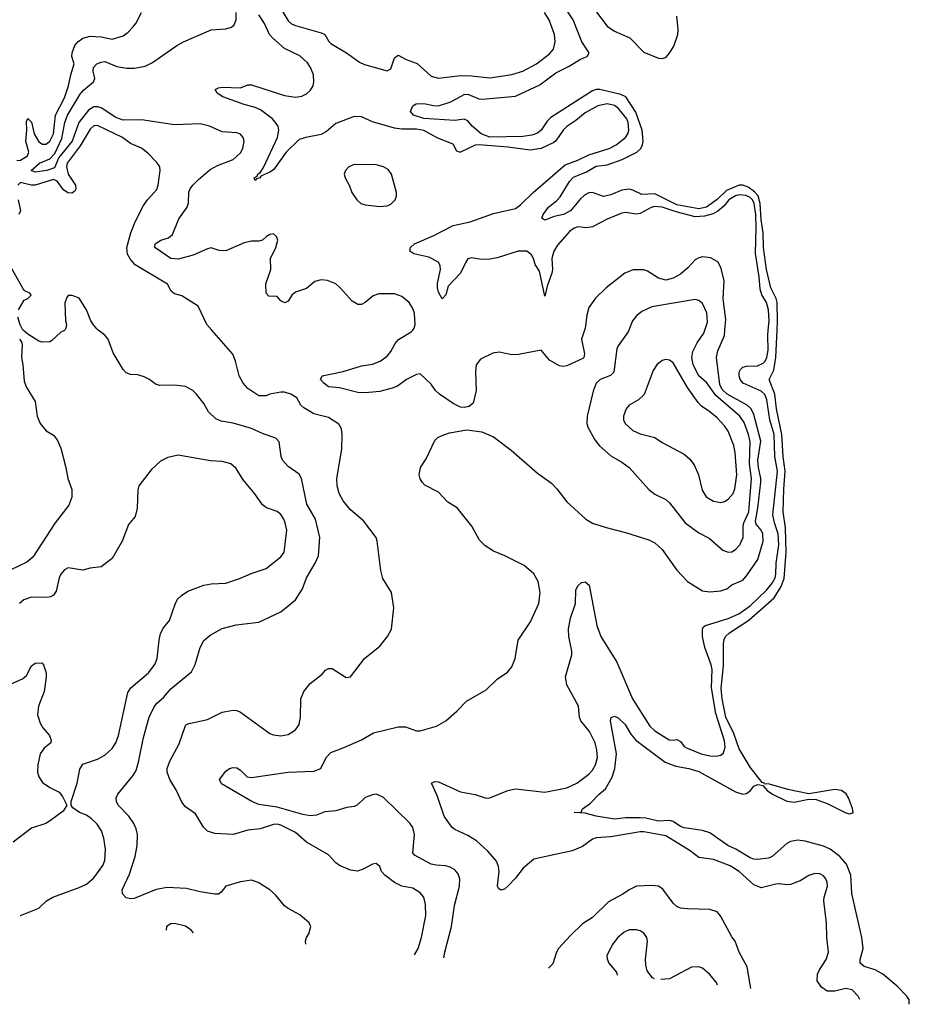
# Model space of a CAD drawing. Header units: inches. Extents: x 1245430 to 1420861, y 606325 to 671315.
# Tile 281 of 319: x 1412106 to 1416957, y 606325 to 611691. Entities that reach past the tile are written whole.
import ezdxf

# ---------------------------------------------------------------- set-up
doc = ezdxf.new("R2010")
doc.units = ezdxf.units.IN
doc.header["$MEASUREMENT"] = 0
doc.layers.add('B4610', color=7, linetype='Continuous')
doc.layers.add('B4611', color=7, linetype='Continuous')

msp = doc.modelspace()

# ---------------------------------------------------------------- linework, layer by layer
at = {"layer": 'B4610', "color": 5}
for points, elevation in [([(1412351.3, 610000), (1412350, 609998), (1412331, 609989), (1412279.8, 609940.2), (1412270, 609935.3), (1412230, 609934), (1412210, 609939), (1412150, 609978), (1412124.3, 610000)], 760), ([(1413666.3, 606653.4), (1413664.5, 606670), (1413669.4, 606690), (1413682.7, 606710), (1413693.2, 606750), (1413685.2, 606770), (1413633.9, 606813.9), (1413570, 606847.3), (1413550, 606862.9), (1413501.4, 606921.4), (1413470, 606949.7), (1413406, 606990), (1413370, 607002.4), (1413310, 606993.3), (1413230.4, 606969.6), (1413204.2, 606935.8), (1413190, 606926.3), (1413170, 606925.1), (1413090, 606938), (1413016.2, 606956.2), (1412910, 606961.4), (1412850, 606951.6), (1412730, 606902.4), (1412710, 606900.4), (1412686, 606906), (1412667.1, 606927.1), (1412665.1, 606950), (1412704.7, 607035.3), (1412736.2, 607130), (1412747.3, 607190), (1412748.8, 607250), (1412741.6, 607281.6), (1412728.5, 607310), (1412701.2, 607350), (1412642.4, 607410), (1412634, 607430), (1412632.4, 607450), (1412641.3, 607470), (1412723.1, 607570), (1412740.6, 607599.4), (1412754.4, 607645.6), (1412780.2, 607779.8), (1412812, 607890), (1412836.8, 607943.2), (1412853.6, 607966.4), (1412890, 607997.2), (1412930, 608045.5), (1413042.7, 608137.3), (1413063.1, 608176.9), (1413089.8, 608270.2), (1413110, 608307.3), (1413143.6, 608336.4), (1413210, 608374), (1413286.8, 608393.2), (1413410, 608408.8), (1413530, 608464.9), (1413610, 608528.8), (1413648.7, 608590), (1413669.8, 608650), (1413717.6, 608730), (1413734.7, 608770), (1413742.4, 608870), (1413718, 608970), (1413671.8, 609051.8), (1413643.1, 609190), (1413630, 609214.7), (1413570, 609256.3), (1413539.7, 609290), (1413530.8, 609310.8), (1413520.4, 609390), (1413502.9, 609410), (1413433.9, 609433.9), (1413370, 609462.8), (1413270, 609492.8), (1413203.7, 609503.7), (1413176, 609515.9), (1413134.8, 609554.8), (1413110, 609599.5), (1413070.7, 609650.7), (1413049.5, 609670), (1413010, 609693), (1412950, 609699.7), (1412870, 609697), (1412850, 609702.7), (1412810, 609732.7), (1412784.8, 609744.8), (1412750, 609755.1), (1412710, 609757), (1412686.5, 609766.5), (1412670, 609785.2), (1412616.1, 609876.1), (1412587.6, 609950), (1412570, 609971.8), (1412534.2, 610000)], 760), ([(1414259.3, 606594.3), (1414278.4, 606630), (1414297.8, 606690), (1414319.8, 606810), (1414319.3, 606870), (1414309.7, 606910), (1414290, 606932.6), (1414250, 606958.3), (1414190, 606969.7), (1414150, 606989.7), (1414097.6, 607030), (1414079.6, 607050), (1414070, 607077.2), (1414050, 607092.7), (1414030, 607089.4), (1413978, 607062), (1413948.4, 607051.6), (1413910, 607055.6), (1413850, 607081.3), (1413830, 607096.2), (1413790, 607139.5), (1413670, 607209.7), (1413610, 607262), (1413530, 607301.2), (1413510, 607306.6), (1413490, 607306), (1413417.7, 607282.3), (1413350, 607273.6), (1413270, 607250.5), (1413170, 607257), (1413129.1, 607269.1), (1413108.1, 607290), (1413063.8, 607363.8), (1413010, 607401.1), (1412990, 607427.8), (1412961.2, 607490), (1412923.9, 607550), (1412910.8, 607590), (1412910.9, 607610), (1412924.8, 607650), (1412975.6, 607744.4), (1413010, 607844.9), (1413016, 607850), (1413030, 607856.5), (1413130, 607876.6), (1413210, 607917.1), (1413270, 607929.2), (1413290, 607927.1), (1413310, 607917.3), (1413470, 607801.1), (1413490, 607793.7), (1413530, 607788.4), (1413570, 607794.9), (1413610, 607820.5), (1413629.6, 607850), (1413636.9, 607890), (1413639.7, 607990), (1413655.6, 608030), (1413690, 608073), (1413755.3, 608124.7), (1413772.9, 608147.1), (1413790, 608156), (1413810, 608154.8), (1413886.2, 608106.2), (1413910, 608110.7), (1413986.6, 608210), (1414070, 608276.3), (1414112, 608330), (1414132.7, 608370), (1414145.6, 608485.6), (1414132.7, 608570), (1414086.4, 608646.4), (1414074.3, 608690), (1414055.6, 608850), (1414049.7, 608869.7), (1413980, 608960), (1413910, 609019.6), (1413869.7, 609070), (1413847.1, 609110), (1413837.7, 609150), (1413834.8, 609190), (1413862.4, 609350), (1413865.1, 609430), (1413861.2, 609461.1), (1413846.2, 609486.2), (1413790, 609524), (1413710, 609544), (1413655.8, 609575.8), (1413638.4, 609590), (1413616.2, 609630), (1413585.2, 609650), (1413550, 609661.3), (1413530, 609660.5), (1413470, 609649.8), (1413450, 609641.8), (1413410, 609642), (1413350, 609681.1), (1413324, 609710), (1413302, 609750), (1413283, 609830), (1413268.4, 609868.4), (1413153.2, 610000)], 740), ([(1414419.5, 606578.3), (1414424.3, 606610), (1414459.9, 606750), (1414476, 606864), (1414504.2, 606970), (1414505.3, 607010), (1414496.5, 607036.5), (1414478.6, 607058.6), (1414453.2, 607073.2), (1414430, 607080.2), (1414377.1, 607082.9), (1414350, 607089.9), (1414258.5, 607138.5), (1414249.8, 607150), (1414258.6, 607250), (1414249.8, 607289.8), (1414232.8, 607312.8), (1414090, 607452.8), (1414050.8, 607470.8), (1414030, 607467.1), (1413990, 607452), (1413947.1, 607412.9), (1413930, 607403.7), (1413890, 607398.8), (1413830, 607379.9), (1413770, 607373.7), (1413724.3, 607355.8), (1413690, 607351.8), (1413650, 607359.2), (1413510, 607399.6), (1413410, 607413.5), (1413371.5, 607431.5), (1413207, 607527), (1413195.1, 607550), (1413230, 607596.3), (1413250, 607610.6), (1413270, 607615.5), (1413290, 607613.4), (1413310, 607600.7), (1413345.7, 607565.7), (1413370, 607560.9), (1413570, 607591.3), (1413710, 607595.8), (1413748.7, 607611.3), (1413776.4, 607670), (1413802.3, 607697.7), (1413870, 607722.4), (1413970, 607767.2), (1414035.7, 607804.3), (1414170, 607837.5), (1414210, 607836.9), (1414270, 607816.5), (1414290, 607816), (1414378, 607842), (1414429.8, 607870.2), (1414490, 607922.4), (1414542.9, 607977.1), (1414650, 608039.5), (1414710, 608097), (1414765, 608135), (1414790, 608164.4), (1414807.7, 608210), (1414824.1, 608310), (1414890.6, 608409.4), (1414936.2, 608510), (1414943.5, 608570), (1414933.5, 608630), (1414910, 608671.6), (1414857, 608717), (1414752, 608770), (1414690, 608794), (1414644.7, 608824.7), (1414613.9, 608853.9), (1414571.1, 608931.1), (1414490.9, 609030.9), (1414441.4, 609061.5), (1414390, 609117.2), (1414315.1, 609155.1), (1414300.9, 609170), (1414289.6, 609189.6), (1414285.1, 609210), (1414292.3, 609250), (1414322.4, 609297.6), (1414370, 609397.3), (1414386.2, 609413.8), (1414413.5, 609426.5), (1414450, 609439.5), (1414544.8, 609455.2), (1414625.3, 609445.3), (1414690, 609417.3), (1414785.9, 609345.9), (1414930, 609220.5), (1415005.9, 609165.9), (1415035.4, 609135.4), (1415090, 609063), (1415192.4, 608970), (1415230, 608947.9), (1415303.7, 608923.7), (1415410, 608897.2), (1415536.7, 608856.7), (1415570, 608840.3), (1415610, 608804.6), (1415690, 608690.4), (1415748.2, 608630), (1415830, 608578), (1415870, 608573.3), (1415930, 608578.8), (1415962, 608590), (1415990, 608610.8), (1416050, 608636.8), (1416070, 608659.7), (1416130.4, 608750), (1416159.9, 608850), (1416157.9, 608890), (1416148.9, 608910), (1416122.5, 608942.5), (1416117.6, 608957.6), (1416131.8, 609030), (1416146.7, 609170), (1416147.3, 609190), (1416133.8, 609250), (1416130.6, 609290), (1416146.5, 609393.5), (1416110, 609538.9), (1416095, 609570), (1416072.1, 609590), (1415963.8, 609650), (1415936, 609676), (1415923.2, 609703.2), (1415905.4, 609850), (1415913.4, 609886.6), (1415948.7, 609970), (1415951.4, 610000)], 720), ([(1415186.2, 610000), (1415169.4, 609950), (1415185.4, 609870), (1415181.8, 609850), (1415176, 609844), (1415090, 609805.4), (1415070, 609801.2), (1415050, 609805.2), (1414995.8, 609835.8), (1414950, 609889.5), (1414826, 609866), (1414790, 609865.6), (1414721.1, 609878.9), (1414686.6, 609873.4), (1414619.3, 609840.7), (1414595.5, 609810), (1414591.9, 609770), (1414595.3, 609670), (1414578.3, 609601.7), (1414556.1, 609583.9), (1414530, 609577.6), (1414510, 609579.6), (1414470, 609598.7), (1414394.5, 609650), (1414374, 609670), (1414350, 609704.5), (1414290, 609760.9), (1414270, 609758.3), (1414215.8, 609730), (1414165.6, 609694.4), (1414136.8, 609683.2), (1414070, 609664.8), (1413990, 609656.9), (1413950, 609659.6), (1413850, 609684.9), (1413790.5, 609690.5), (1413764.1, 609710), (1413746.3, 609730), (1413755.3, 609750), (1413870, 609773.4), (1413970, 609805.5), (1414030, 609814.2), (1414070.7, 609830), (1414110, 609856.6), (1414130, 609883.5), (1414152.9, 609927.1), (1414171.7, 609948.3), (1414241.1, 609990), (1414249.1, 610000)], 720), ([(1416686.5, 606352.4), (1416678.7, 606370), (1416645.1, 606405.1), (1416610, 606411.6), (1416550, 606396.5), (1416510, 606397.6), (1416478.6, 606418.6), (1416454.1, 606454.1), (1416455.8, 606490), (1416466.5, 606513.5), (1416504.2, 606570), (1416516.8, 606610), (1416507.8, 606690), (1416506, 606770), (1416490.7, 606890), (1416492.5, 606910), (1416510.7, 606970), (1416509.8, 606989.8), (1416502.6, 607010), (1416490, 607024.7), (1416470, 607036.9), (1416441.5, 607038.5), (1416410, 607027.6), (1416362.3, 606997.7), (1416310, 606978.9), (1416290, 606975.8), (1416250, 606982), (1416230, 606980.4), (1416150, 606961), (1416110, 606977), (1416028.5, 607048.5), (1415980.3, 607080.3), (1415890, 607114.1), (1415810, 607126.3), (1415762.2, 607162.2), (1415630, 607242.9), (1415510, 607264.9), (1415490, 607264.8), (1415330, 607237.2), (1415250, 607233.1), (1415230, 607225), (1415174.1, 607185.9), (1415118.4, 607161.6), (1414910, 607116.8), (1414851.9, 607068.1), (1414810, 607012.1), (1414770, 606970.8), (1414750, 606952.7), (1414730, 606947.3), (1414717.2, 606957.3), (1414711.3, 606971.3), (1414719.9, 607050), (1414716.7, 607076.7), (1414705.8, 607105.8), (1414659.5, 607159.5), (1414596.6, 607216.6), (1414550, 607245.8), (1414478, 607278), (1414462, 607290), (1414420.8, 607350), (1414383.1, 607463.1), (1414351.6, 607530), (1414370, 607538.8), (1414390, 607538.3), (1414510, 607483.8), (1414590, 607468.5), (1414649.5, 607449.5), (1414670, 607450.1), (1414767.8, 607490), (1414810, 607500.5), (1414970, 607482.1), (1415090, 607505.5), (1415144.1, 607530), (1415210, 607580.1), (1415230, 607601.4), (1415245.8, 607630), (1415256.7, 607670), (1415253.2, 607710), (1415243.2, 607750), (1415212.3, 607812.3), (1415166.3, 607870), (1415159.3, 607890), (1415153.5, 607950), (1415090, 608067.3), (1415082.5, 608110), (1415116.4, 608230), (1415117.4, 608250), (1415100.8, 608330), (1415098.1, 608370), (1415110, 608428.9), (1415137.2, 608510), (1415138.5, 608581.5), (1415150, 608606.7), (1415170, 608623.6), (1415190, 608627.6), (1415211.7, 608610), (1415253.4, 608390), (1415274.7, 608330), (1415361.5, 608190), (1415447.3, 607990), (1415541.2, 607841.2), (1415570, 607815.1), (1415646.6, 607766.6), (1415670, 607764.7), (1415690, 607768.7), (1415710, 607758.4), (1415730, 607731.1), (1415742.6, 607722.6), (1415821.3, 607690), (1415870, 607678.6), (1415903.1, 607676.9), (1415930, 607682.4), (1415944.5, 607695.5), (1415953, 607726.9), (1415950, 607760.7), (1415901.8, 607910), (1415878.7, 608050), (1415881.7, 608150), (1415876.3, 608176.3), (1415841.7, 608270), (1415829.2, 608330), (1415828.5, 608371.5), (1415836, 608384), (1415846, 608390), (1415970, 608427.6), (1416026.8, 608453.2), (1416090, 608497.2), (1416178.5, 608581.5), (1416210, 608620.5), (1416224.9, 608650), (1416229.7, 608670), (1416230.8, 608730), (1416245.7, 608830), (1416242.3, 608890), (1416222.1, 608950), (1416213.6, 608993.6), (1416237.9, 609230), (1416223.1, 609310), (1416220.4, 609430), (1416196.7, 609510), (1416180.4, 609620.4), (1416168.7, 609648.7), (1416150, 609666.4), (1416050.4, 609710), (1416035, 609730), (1416029.6, 609750), (1416029.9, 609770), (1416035.9, 609784.1), (1416050, 609797.4), (1416070, 609802.5), (1416130, 609805.3), (1416160, 609820), (1416170.2, 609829.8), (1416179.4, 609850), (1416187.1, 609890), (1416185.3, 609970), (1416188.2, 610000)], 680), ([(1416957, 606325.4), (1416957.1, 606350), (1416943.1, 606370), (1416890, 606423.7), (1416813.2, 606490), (1416770, 606512.8), (1416711.5, 606531.5), (1416688.8, 606548.8), (1416688.4, 606570), (1416705, 606630), (1416697.8, 606690), (1416644.5, 606930), (1416638.2, 607030), (1416614.9, 607090), (1416578.4, 607130), (1416525.4, 607170), (1416490, 607186.6), (1416390, 607214), (1416350, 607219.9), (1416310, 607212.5), (1416290, 607202.2), (1416210, 607131.4), (1416190, 607121.3), (1416130, 607113.8), (1416110, 607116), (1416090, 607123.8), (1416011.5, 607171.5), (1415967.6, 607190), (1415870, 607259.4), (1415830, 607272), (1415730, 607286.9), (1415710, 607294.3), (1415670, 607320.8), (1415650, 607327.5), (1415590, 607322.6), (1415519.5, 607339.4), (1415490, 607341.9), (1415410, 607341.1), (1415350, 607335.1), (1415250, 607351.3), (1415190, 607366.6), (1415128.7, 607370), (1415168, 607372), (1415175.3, 607390), (1415218.4, 607421.6), (1415265.6, 607470), (1415301, 607499), (1415336.8, 607563.2), (1415351, 607610), (1415361, 607690), (1415328.3, 607870), (1415332, 607888), (1415350, 607896.4), (1415370, 607886.7), (1415407, 607850), (1415438.2, 607798.2), (1415465.5, 607765.5), (1415624.8, 607644.8), (1415683.5, 607623.5), (1415755.5, 607610), (1415810, 607594.3), (1416010, 607483.2), (1416050, 607471), (1416070, 607473.8), (1416091.8, 607490), (1416110, 607513.4), (1416130, 607524), (1416142, 607522), (1416158, 607518), (1416182, 607490), (1416210.5, 607470), (1416290, 607431.7), (1416330, 607427.8), (1416410, 607443.1), (1416450, 607440.9), (1416510, 607419.3), (1416610, 607369.4), (1416630, 607363.5), (1416650.7, 607369.3), (1416648.1, 607391.8), (1416625, 607450), (1416612, 607472), (1416587.8, 607490), (1416550, 607495.8), (1416410, 607472), (1416295.4, 607495.4), (1416194.4, 607525.6), (1416166, 607526), (1416168, 607530), (1416154.2, 607534.2), (1416090, 607617.3), (1416030, 607718.2), (1416000.4, 607800.4), (1415956.5, 607890), (1415937.4, 607990), (1415931.7, 608048.3), (1415943.7, 608170), (1415942.9, 608290), (1415946.8, 608313.2), (1415955.3, 608330), (1415976.1, 608350), (1416081.8, 608418.2), (1416220, 608540), (1416258.2, 608601.8), (1416274.1, 608645.9), (1416286.4, 608790), (1416282.5, 608922.5), (1416269.6, 609010), (1416272.2, 609132.2), (1416279.9, 609230), (1416268.8, 609311.2), (1416261.8, 609430), (1416233.3, 609570), (1416223.8, 609650), (1416193.6, 609730), (1416217.9, 609782.1), (1416229.5, 609850.5), (1416236.4, 610000)], 660), ([(1415428.2, 610000), (1415424.4, 609990), (1415370, 609913.6), (1415363, 609897), (1415344.9, 609770), (1415328.4, 609751.6), (1415270.5, 609730), (1415248.9, 609710), (1415232.8, 609667.2), (1415200.7, 609530), (1415198, 609490), (1415203.2, 609470), (1415241.9, 609401.9), (1415268.1, 609368.1), (1415330, 609314.9), (1415390, 609280.2), (1415428.8, 609250), (1415536.3, 609130), (1415570, 609104.9), (1415630, 609076.5), (1415650, 609058.9), (1415735.6, 608950), (1415810, 608895.2), (1415865, 608865), (1415940.5, 608800.5), (1415970, 608788.8), (1415990, 608791.7), (1416010, 608803.6), (1416032.2, 608830), (1416050.4, 608870), (1416050.6, 608930), (1416055.4, 608950), (1416081.3, 609010), (1416096.7, 609190), (1416086.2, 609270), (1416089.9, 609389.9), (1416080.7, 609430), (1416055.9, 609495.9), (1416033.6, 609530), (1415902.3, 609642.3), (1415852.4, 609712.4), (1415810, 609749.9), (1415778.7, 609810), (1415770.9, 609850), (1415777.1, 609882.9), (1415799.6, 609930), (1415837.1, 609982.9), (1415842.5, 610000)], 740), ([(1412104.7, 609950), (1412116, 609936), (1412119.8, 609919.8), (1412114.8, 609850), (1412122.8, 609810), (1412130, 609722), (1412142, 609690), (1412190.8, 609610), (1412200.7, 609530), (1412217.3, 609490), (1412250, 609450.8), (1412290, 609426.8), (1412310, 609401), (1412330, 609356), (1412358, 609250), (1412367.6, 609190), (1412389.3, 609130), (1412389.4, 609090), (1412373.9, 609046.1), (1412299.7, 608950), (1412177, 608763), (1412144.6, 608735.4), (1412008.9, 608670)], 760), ([(1412970, 609317.6), (1412914.4, 609305.6), (1412874.2, 609285.8), (1412822.3, 609237.7), (1412756.3, 609150), (1412750.4, 609129.6), (1412745.7, 609030), (1412735.6, 608984.4), (1412699.8, 608940.2), (1412664.9, 608850), (1412610, 608754), (1412550, 608709.3), (1412490, 608702), (1412450, 608692), (1412370, 608703.7), (1412350, 608692.3), (1412330.3, 608669.7), (1412321.3, 608650), (1412303.9, 608576.1), (1412290, 608555.1), (1412274.7, 608545.3), (1412258.3, 608541.7), (1412170, 608544.4), (1412128.6, 608530), (1412104.2, 608510)], 780), ([(1412109, 606808.6), (1412110, 606808.8), (1412209.8, 606850.2), (1412251.8, 606890), (1412286.6, 606910), (1412430, 606961.1), (1412470, 606980.5), (1412510, 607014.4), (1412558.7, 607081.3), (1412569.8, 607110), (1412573.8, 607170), (1412565, 607230), (1412552.4, 607270), (1412527.6, 607307.6), (1412496.9, 607336.9), (1412470, 607355.3), (1412432.7, 607370), (1412396.4, 607396.4), (1412386, 607410), (1412386, 607430), (1412419.5, 607530), (1412433.3, 607606.7), (1412450, 607634), (1412530, 607660.9), (1412570, 607684), (1412610, 607720.2), (1412630.4, 607749.6), (1412645.2, 607790), (1412696.1, 608024), (1412712.4, 608050), (1412807.7, 608132.3), (1412843.2, 608176.8), (1412855.2, 608210), (1412865.8, 608310), (1412874.2, 608345.8), (1412890, 608377.1), (1412922.6, 608417.4), (1412953.7, 608506.3), (1412967.2, 608532.8), (1412987.3, 608552.7), (1413023.3, 608576.7), (1413110, 608609.4), (1413150, 608617.3), (1413230, 608621.1), (1413310, 608646.8), (1413367.5, 608672.5), (1413450, 608701.2), (1413530, 608764), (1413547.4, 608790), (1413561.7, 608910), (1413554.2, 608950), (1413545.7, 608970), (1413530, 608994.7), (1413510, 609011.1), (1413451.9, 609031.8), (1413430, 609048.2), (1413387.6, 609107.6), (1413323.6, 609183.6), (1413286.1, 609246.1), (1413258, 609270), (1413210, 609283.1), (1413147.1, 609287.2), (1412970, 609317.6)], 780), ([(1412010, 608050.4), (1412121.6, 608098.4), (1412143.1, 608116.9), (1412170, 608170.7), (1412190, 608184.9), (1412226.4, 608186.4), (1412236.3, 608176.3), (1412250, 608132), (1412250, 608108), (1412238.8, 608030), (1412208.1, 607950), (1412203, 607903), (1412216.8, 607856.8), (1412232.1, 607832.1), (1412268.4, 607790), (1412277.6, 607762.4), (1412276.3, 607750), (1412238.9, 607721.1), (1412218.2, 607690), (1412204.2, 607630), (1412203.2, 607590), (1412210, 607564.4), (1412230, 607534.6), (1412270, 607506.3), (1412321.6, 607481.6), (1412338.5, 607458.5), (1412362, 607410), (1412342.8, 607377.2), (1412273.8, 607326.2), (1412248.7, 607311.3), (1412170, 607285.6), (1412070, 607209.6)], 780), ([(1416093.3, 606411.5), (1416073.4, 606530), (1416029.9, 606609.9), (1416008.1, 606670), (1415990, 606694), (1415928.1, 606808.1), (1415908.9, 606828.9), (1415870, 606841.5), (1415744.8, 606844.8), (1415710, 606849.7), (1415690, 606858), (1415670, 606875.8), (1415613.4, 606953.4), (1415590, 606969.8), (1415553, 606973), (1415470, 606968.6), (1415430.2, 606949.8), (1415394.8, 606925.2), (1415316.9, 606883.1), (1415230, 606797.6), (1415175.2, 606764.8), (1415110, 606699.6), (1415044, 606630), (1415032.4, 606610), (1415013.6, 606546.4), (1414988.8, 606521.6)], 720), ([(1412950, 606765.4), (1412930, 606764.2), (1412906, 606750), (1412904.4, 606730), (1412904.8, 606729.3)], 780), ([(1413054.2, 606714.4), (1413040.9, 606730), (1413010.7, 606750.7), (1412950, 606765.4)], 780), ([(1415566.9, 606464), (1415557.2, 606470), (1415528.1, 606508.2), (1415520.1, 606540.1), (1415519.1, 606570), (1415529.8, 606669.8), (1415525.1, 606690), (1415510, 606712.8), (1415490, 606726), (1415470, 606732.1), (1415430, 606730.9), (1415401.4, 606718.6), (1415367, 606690), (1415336.4, 606650), (1415308, 606590), (1415310, 606574), (1415319.1, 606550), (1415359.9, 606499.9), (1415364.5, 606484.5), (1415364.4, 606484.1)], 740), ([(1415910.9, 606429.7), (1415904.8, 606444.8), (1415866.6, 606490), (1415830, 606522), (1415810, 606529.6), (1415770, 606527.3), (1415650, 606464), (1415601.9, 606460.5)], 740)]:
    msp.add_lwpolyline(points, dxfattribs=dict(at, elevation=elevation))
at = {"layer": 'B4610', "color": 5, "elevation": 760}
msp.add_lwpolyline([(1415630, 609838.9), (1415610, 609834), (1415579.5, 609810), (1415561, 609779), (1415511, 609649), (1415480.9, 609619.1), (1415430, 609589.6), (1415413.4, 609570), (1415398.8, 609530), (1415398.8, 609510), (1415407.4, 609490), (1415450, 609451.7), (1415490, 609434.9), (1415570, 609414), (1415610, 609387), (1415730, 609324.2), (1415758.5, 609298.5), (1415784.6, 609264.6), (1415807.5, 609210), (1415828, 609128), (1415850, 609090.3), (1415890, 609066.9), (1415930, 609060.8), (1415950, 609064.9), (1415970, 609077.4), (1415997.1, 609110), (1416005.1, 609134.9), (1416016.3, 609210), (1416006.7, 609333.3), (1415999.5, 609370), (1415970, 609448.4), (1415950, 609478.5), (1415910, 609521.8), (1415870, 609555), (1415824.7, 609584.7), (1415805.1, 609605.1), (1415746.7, 609686.7), (1415670, 609821.3), (1415650, 609835.8)], close=True, dxfattribs=at)
at = {"layer": 'B4611', "color": 5}
for points, elevation in [([(1413518.1, 611770), (1413570, 611685.4), (1413588.4, 611668.4), (1413610, 611658.7), (1413750, 611619.8), (1413770, 611610.2), (1413791.4, 611571.4), (1413802.3, 611562.3), (1413887.9, 611510), (1413959.2, 611459.2), (1413986.4, 611446.4), (1414110, 611412.7), (1414130, 611423.8), (1414150, 611483.1), (1414170, 611497.7), (1414213.6, 611473.6), (1414272.7, 611452.7), (1414350, 611383.8), (1414390, 611372.5), (1414510, 611386.6), (1414570, 611385.3), (1414670, 611374.5), (1414790, 611393), (1414850, 611410.1), (1414924.2, 611450), (1414995.6, 611504.4), (1415017.3, 611530), (1415025.6, 611570), (1415022.3, 611610), (1414992.8, 611690), (1414968.5, 611730)], 680), ([(1416236.4, 610000), (1416238.7, 610050), (1416237.1, 610150), (1416231.5, 610171.5), (1416202.2, 610230), (1416177.6, 610330), (1416162.7, 610450), (1416160.8, 610530), (1416150, 610600.4), (1416144.2, 610690), (1416132.1, 610732.1), (1416113.7, 610753.6), (1416077.9, 610777.9), (1416050, 610789), (1416030, 610789.1), (1415960.5, 610759.5), (1415910, 610710.6), (1415851, 610670), (1415810, 610660.3), (1415690, 610682.4), (1415570, 610742), (1415499.2, 610739.2), (1415450, 610762.5), (1415430, 610766.8), (1415390, 610761.9), (1415330, 610736.6), (1415290, 610727.8), (1415230, 610749.9), (1415210, 610747.7), (1415185.2, 610734.8), (1415164.4, 610715.6), (1415110, 610648.7), (1415070.8, 610630), (1415021.1, 610618.9), (1414970, 610599.5), (1414953.2, 610610), (1414960.5, 610630), (1414990, 610670.2), (1415034.8, 610705.2), (1415053.4, 610726.6), (1415104.8, 610810), (1415126.5, 610833.5), (1415197.1, 610862.9), (1415250, 610893.8), (1415310, 610900.1), (1415390.7, 610929.3), (1415470.3, 610969.7), (1415492.5, 610990), (1415502.3, 611010), (1415505.4, 611030), (1415499.5, 611090), (1415466.6, 611186.6), (1415410.4, 611270.4), (1415384.1, 611284.1), (1415270, 611311.3), (1415250, 611310.3), (1415230, 611303.1), (1415001.7, 611158.3), (1414982.3, 611137.7), (1414950.1, 611090), (1414930, 611073.3), (1414898.3, 611061.7), (1414850, 611055.4), (1414670, 611050.3), (1414622.8, 611070), (1414573.8, 611110), (1414550, 611139.6), (1414530, 611149.7), (1414478.8, 611141.2), (1414310, 611152), (1414253.3, 611170), (1414237, 611190), (1414250, 611221), (1414267.9, 611232.1), (1414310, 611234.7), (1414362.7, 611222.7), (1414390, 611221.8), (1414456.6, 611243.4), (1414530, 611283.5), (1414550, 611284.4), (1414610, 611260.1), (1414630, 611258.9), (1414810, 611273.6), (1414943.1, 611336.9), (1415030, 611401.2), (1415102.5, 611437.5), (1415163.9, 611476.1), (1415199.5, 611490), (1415212.1, 611510), (1415171.3, 611571.3), (1415123.9, 611690), (1415083.5, 611750)], 660), ([(1412090, 610923.5), (1412110, 610926.5), (1412148.5, 610950), (1412155.7, 610970), (1412139.8, 611030), (1412145, 611090), (1412143.4, 611136.6), (1412150, 611152), (1412170, 611133.4), (1412185, 611070), (1412210, 611026.3), (1412230, 611012.7), (1412250, 611012.9), (1412270, 611029.5), (1412290.2, 611070), (1412300.5, 611170), (1412350, 611264.9), (1412372, 611330), (1412384.2, 611390), (1412402.7, 611450), (1412390.8, 611490), (1412391.4, 611510), (1412406.9, 611550), (1412422.5, 611570), (1412450, 611591), (1412490, 611601.9), (1412550, 611598), (1412610, 611585.5), (1412670, 611603.2), (1412697.1, 611622.9), (1412723.5, 611650), (1412739.2, 611670), (1412769.5, 611730)], 740), ([(1414249.1, 610000), (1414257, 610010), (1414262.4, 610030), (1414258.9, 610090), (1414250, 610116.4), (1414229.9, 610149.9), (1414190, 610183), (1414150, 610197), (1414063.5, 610196.5), (1414033.1, 610186.9), (1413990, 610149.7), (1413970, 610138.7), (1413950, 610138.4), (1413918, 610158), (1413854, 610230), (1413830, 610250.9), (1413784, 610270), (1413750, 610274), (1413715.6, 610264.4), (1413670, 610226), (1413610, 610207), (1413590.3, 610189.7), (1413570, 610156.9), (1413551.9, 610148.1), (1413530, 610158.7), (1413510, 610182), (1413464.3, 610184.3), (1413450, 610200.9), (1413447.5, 610252.5), (1413474.8, 610330), (1413472.6, 610390), (1413503, 610450), (1413513, 610490), (1413506.6, 610510), (1413490, 610524.5), (1413470, 610520.9), (1413451, 610510), (1413430, 610489.6), (1413410, 610484.7), (1413370, 610484.8), (1413330, 610476), (1413230, 610431.1), (1413192.7, 610432.7), (1413150, 610447.5), (1413130, 610443.2), (1413051.7, 610408.3), (1412970, 610386.7), (1412929.7, 610390), (1412843.5, 610450), (1412845.3, 610470), (1412850, 610473.8), (1412875.6, 610490), (1412917, 610503), (1412938.7, 610521.3), (1412973.5, 610606.5), (1413019.1, 610670), (1413026.7, 610693.3), (1413028.7, 610751.3), (1413035.5, 610770), (1413050.7, 610789.3), (1413080.1, 610819.9), (1413145.4, 610874.6), (1413184, 610896), (1413269.8, 610930), (1413310, 610965.7), (1413322.8, 610990), (1413329, 611029), (1413323.9, 611050), (1413310, 611066.9), (1413290, 611074.2), (1413210, 611080.4), (1413140.9, 611110), (1413090, 611123.7), (1412950, 611117.9), (1412770, 611144.9), (1412670, 611143.9), (1412630, 611158.9), (1412550, 611210.7), (1412530, 611216.9), (1412510, 611216.2), (1412481.6, 611198.4), (1412428.5, 611131.5), (1412391.3, 611030), (1412319.7, 610940.3), (1412296.4, 610883.6), (1412254, 610870), (1412190, 610859.8), (1412168.1, 610870), (1412214.6, 610910), (1412270, 610933), (1412297.9, 610962.2), (1412335.6, 611044.4), (1412352.7, 611130), (1412366.4, 611170), (1412435.1, 611284.9), (1412453.6, 611306.4), (1412508.1, 611351.9), (1412516, 611370), (1412506.5, 611410), (1412508.4, 611430), (1412526.8, 611450), (1412550, 611460.4), (1412570, 611462.8), (1412635.9, 611435.9), (1412690, 611426.1), (1412732.7, 611427.3), (1412790, 611438.3), (1412830, 611457.3), (1412962, 611550), (1412998.7, 611570), (1413150, 611635.1), (1413230, 611641), (1413260.7, 611650), (1413276, 611664), (1413285.4, 611690), (1413285.8, 611730)], 720), ([(1416188.2, 610000), (1416193, 610050), (1416189.9, 610110), (1416178.7, 610150), (1416152.1, 610192.2), (1416143.2, 610223.2), (1416137.7, 610290), (1416117.4, 610417.5), (1416122.7, 610557.3), (1416119.4, 610630), (1416111.9, 610690), (1416101.4, 610710), (1416090, 610721.9), (1416066.5, 610733.5), (1416030, 610736.1), (1416010, 610731.2), (1415973.2, 610710), (1415944.9, 610675.1), (1415912.7, 610647.3), (1415886.7, 610633.3), (1415840.1, 610620.1), (1415790, 610617), (1415684.9, 610644.9), (1415610, 610670.2), (1415570, 610672.6), (1415550, 610667.2), (1415490, 610635.5), (1415470, 610631.9), (1415410, 610641.1), (1415390, 610637.3), (1415310, 610604.5), (1415230, 610562.5), (1415197.4, 610557.4), (1415150, 610562.7), (1415130, 610555), (1415103.8, 610536.2), (1415038.5, 610461.5), (1415018.7, 610430), (1415008.1, 610390), (1415010.6, 610330), (1415007.5, 610310), (1414981.5, 610238.5), (1414970, 610185.1), (1414939.9, 610320), (1414917, 610357), (1414908, 610390), (1414897.5, 610410), (1414870.9, 610430), (1414824.4, 610430), (1414710, 610394.2), (1414670, 610386.3), (1414624.4, 610384.4), (1414570, 610393.5), (1414557.3, 610390), (1414550, 610387.1), (1414537.8, 610370), (1414510.1, 610309.9), (1414441.6, 610238.4), (1414428.8, 610191.1), (1414410, 610170.8), (1414390, 610205.8), (1414383.4, 610230), (1414384, 610256), (1414401, 610330), (1414399.1, 610350), (1414390, 610369.8), (1414336.1, 610396.1), (1414256, 610416), (1414233.6, 610430), (1414237.6, 610450), (1414258.7, 610470), (1414365, 610515), (1414470, 610569.6), (1414561.6, 610590), (1414690, 610634.1), (1414810, 610663), (1414837.6, 610682.4), (1414905, 610750), (1415079.5, 610900.5), (1415150, 610925.9), (1415210, 610955.5), (1415320.4, 610990), (1415358.6, 611010), (1415408.5, 611050), (1415421.2, 611070), (1415427, 611090), (1415423.8, 611130), (1415416.7, 611150), (1415370, 611209.3), (1415350, 611223.4), (1415310, 611233.1), (1415258.8, 611221.2), (1415190, 611183.4), (1415138.6, 611141.4), (1415090, 611109.8), (1415070, 611089.8), (1415030, 611030.7), (1415018, 611022), (1414950.1, 610989.9), (1414890, 610980.4), (1414770, 610996.2), (1414610, 611009.9), (1414590, 611007), (1414510, 610969.3), (1414504, 610970), (1414490, 610974.7), (1414470, 611012.4), (1414385.7, 611045.7), (1414310, 611087.7), (1414270, 611094.6), (1414190, 611093.9), (1414150, 611099.8), (1414030, 611133.8), (1413970, 611161.3), (1413930, 611163.3), (1413830, 611125.6), (1413778.3, 611081.7), (1413750, 611066.2), (1413666.7, 611050), (1413630, 611037.6), (1413558.2, 610970), (1413490, 610873.1), (1413470, 610859.6), (1413421.3, 610838.7), (1413414.9, 610830), (1413396.3, 610823.7), (1413390, 610815.1), (1413385, 610830), (1413400.7, 610839.3), (1413404.6, 610850), (1413419.7, 610860.3), (1413435, 610885), (1413511.4, 611050), (1413519.6, 611090), (1413514.6, 611110), (1413483.6, 611150), (1413419.5, 611199.5), (1413390, 611213.5), (1413330, 611228.8), (1413213.2, 611270), (1413182.6, 611290), (1413172, 611310), (1413190, 611320.5), (1413210, 611323.8), (1413310, 611320.6), (1413350, 611335.8), (1413370, 611336.1), (1413550, 611278.3), (1413610, 611269.4), (1413644.9, 611275.1), (1413670, 611286.4), (1413692.2, 611307.8), (1413706, 611330), (1413710.6, 611350), (1413707.6, 611390), (1413692.4, 611430), (1413675.9, 611455.9), (1413634.2, 611494.2), (1413550, 611534.2), (1413486.8, 611590), (1413467.7, 611610), (1413440.8, 611670), (1413410, 611717.2)], 680), ([(1415251.9, 611731.9), (1415310, 611656.6), (1415349.3, 611629.3), (1415433.1, 611593.1), (1415510, 611514.9), (1415590, 611482.3), (1415610, 611479.5), (1415630, 611486), (1415650, 611508), (1415673.8, 611546.2), (1415695.4, 611610), (1415697.1, 611637.1), (1415689.6, 611710.4)], 660), ([(1413153.2, 610000), (1413127, 610030), (1413079.5, 610130), (1412990, 610186.6), (1412950, 610197.2), (1412932.1, 610212.1), (1412912.3, 610250), (1412734.9, 610354.9), (1412707.5, 610387.5), (1412693.9, 610413.9), (1412690.7, 610450), (1412711.1, 610528.9), (1412735.6, 610590), (1412780.9, 610679.1), (1412802, 610710), (1412853.4, 610766.6), (1412861.3, 610790), (1412871.8, 610870), (1412869.6, 610890), (1412853.4, 610913.4), (1412803.8, 610963.8), (1412770, 610991.8), (1412710, 611016.9), (1412666, 611050), (1412530, 611113.7), (1412510, 611112.3), (1412490, 611095.4), (1412435.7, 611004.3), (1412365.5, 610910), (1412360.5, 610890), (1412369.7, 610850), (1412410.1, 610790), (1412412.6, 610770), (1412405.2, 610754.8), (1412390, 610745.7), (1412368.5, 610748.5), (1412344.1, 610764.1), (1412310.8, 610810.8), (1412290, 610820.7), (1412190, 610789.3), (1412169, 610789), (1412110, 610803.4), (1412096.3, 610790)], 740), ([(1412097.3, 610710), (1412110.1, 610650.1), (1412101.2, 610630)], 740), ([(1415951.4, 610000), (1415956.5, 610056.5), (1415942.1, 610170), (1415948.2, 610270), (1415930, 610341.2), (1415912.4, 610372.4), (1415872.5, 610392.5), (1415830, 610398), (1415810, 610394), (1415790, 610382), (1415750, 610338.9), (1415710, 610304.2), (1415670, 610282.3), (1415630, 610271.5), (1415590, 610282), (1415530, 610320.3), (1415510, 610327.9), (1415452, 610328), (1415406.4, 610310), (1415303.1, 610230), (1415246.3, 610173.7), (1415210, 610122), (1415198.4, 610081.6), (1415189.6, 610010), (1415186.2, 610000)], 720), ([(1412099, 610110), (1412130, 610162), (1412150, 610172), (1412168, 610190), (1412160.4, 610200.4), (1412134, 610214), (1412124.7, 610224.7), (1412060.2, 610340.2)], 760), ([(1412534.2, 610000), (1412526.2, 610006.2), (1412507.4, 610027.4), (1412493.3, 610050), (1412470, 610109.2), (1412430, 610174), (1412392, 610188), (1412370, 610188), (1412362, 610178), (1412351.2, 610148.9), (1412356, 610050), (1412361, 610030), (1412358, 610010), (1412351.3, 610000)], 760), ([(1415842.5, 610000), (1415856.4, 610043.5), (1415852.9, 610092.9), (1415830, 610144.5), (1415810, 610160.7), (1415790, 610165.7), (1415552.9, 610127.1), (1415498.8, 610101.2), (1415470, 610078), (1415447.6, 610050), (1415428.2, 610000)], 740), ([(1412124.3, 610000), (1412122, 610002), (1412108, 610028), (1412095.3, 610070)], 760)]:
    msp.add_lwpolyline(points, dxfattribs=dict(at, elevation=elevation))
at = {"layer": 'B4611', "color": 5, "elevation": 720}
msp.add_lwpolyline([(1413930, 610902), (1413901, 610890), (1413882.8, 610870), (1413876, 610850), (1413881, 610830), (1413905.2, 610785.2), (1413917.3, 610750), (1413944.4, 610710), (1413965.5, 610690), (1413990, 610681.6), (1414070, 610673.6), (1414110, 610677.6), (1414130, 610685.3), (1414153.3, 610710), (1414159.8, 610730), (1414159.8, 610750), (1414132.6, 610850), (1414114.3, 610874.3), (1414089.3, 610890), (1414050, 610901)], close=True, dxfattribs=at)

doc.saveas('drawing.dxf')
